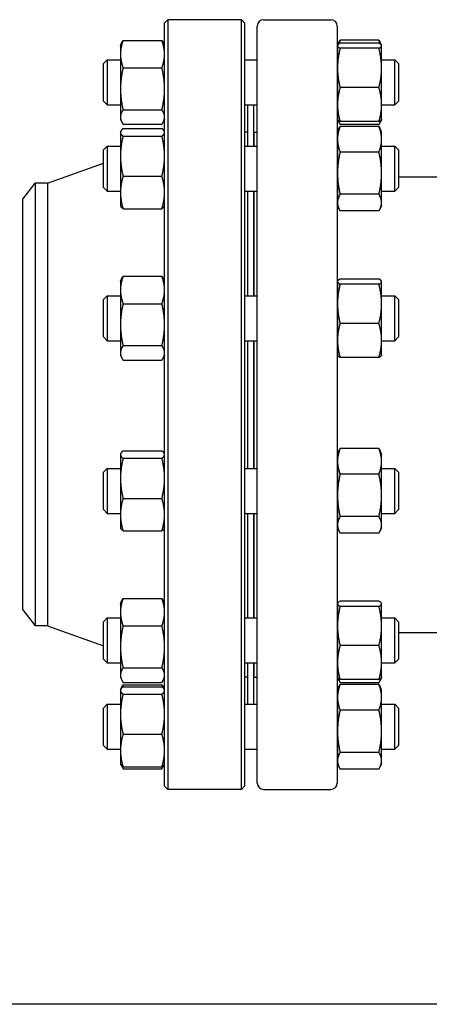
# Model space of a CAD drawing. Header units: inches. Extents: x 24 to 1128, y -94 to 748.
# Tile 441 of 546: x 933 to 941, y 292 to 311. Entities that reach past the tile are written whole.
import ezdxf

# ---------------------------------------------------------------- set-up
doc = ezdxf.new("R2010")
doc.units = ezdxf.units.IN
doc.header["$LTSCALE"] = 32
doc.header["$MEASUREMENT"] = 0
doc.layers.add('Visible (ANSI)', color=7, linetype='Continuous', lineweight=30)

msp = doc.modelspace()

# ---------------------------------------------------------------- linework, layer by layer
at = {"layer": 'Visible (ANSI)'}
for p, q in [((935.44666, 311.37537), (935.50916, 311.43787)), ((936.94416, 311.43787), (935.50916, 311.43787)), ((935.50916, 311.43787), (935.50916, 296.43787)), ((937.00666, 311.37537), (936.94416, 311.43787)), ((936.94416, 296.43787), (936.94416, 311.43787)), ((937.37666, 311.43787), (938.68666, 311.43787)), ((935.44666, 296.50037), (935.44666, 311.37537)), ((937.00666, 311.37537), (937.00666, 296.50037)), ((937.25166, 296.56287), (937.25166, 311.31287)), ((938.81166, 311.31287), (938.81166, 296.56287)), ((934.63953, 311.03382), (935.3948, 311.03382)), ((939.6238, 311.04051), (938.86853, 311.04051)), ((934.58766, 310.93539), (934.60901, 310.98118)), ((934.58766, 310.93539), (934.58766, 310.76658)), ((935.44666, 310.93539), (935.42531, 310.98118)), ((938.81666, 310.93539), (938.81915, 310.94073)), ((938.81666, 310.93539), (938.81666, 310.9301)), ((938.81666, 310.9301), (938.81666, 310.49782)), ((938.81915, 310.94073), (938.84573, 310.99773)), ((939.6238, 310.98038), (938.86853, 310.98038)), ((939.6238, 310.87981), (938.86853, 310.87981)), ((939.67318, 310.94073), (939.64659, 310.99773)), ((939.67566, 310.93539), (939.67318, 310.94073)), ((939.67566, 310.9301), (939.67566, 310.93539)), ((939.67566, 310.49782), (939.67566, 310.9301)), ((934.25666, 310.58098), (934.32958, 310.65389)), ((934.32958, 310.65389), (934.32958, 309.77889)), ((934.32958, 310.65389), (934.58766, 310.65389)), ((934.58766, 310.76658), (934.58766, 310.09063)), ((937.00666, 310.65389), (937.25166, 310.65389)), ((938.81166, 310.65389), (938.81666, 310.65389)), ((939.67566, 310.65389), (939.93375, 310.65389)), ((940.00666, 310.58098), (939.93375, 310.65389)), ((939.93375, 309.77889), (939.93375, 310.65389)), ((934.25666, 309.85181), (934.25666, 310.58098)), ((934.63953, 310.49934), (935.3948, 310.49934)), ((938.81666, 310.49782), (938.81666, 309.78411)), ((939.67566, 309.78411), (939.67566, 310.49782)), ((940.00666, 310.58098), (940.00666, 309.85181)), ((934.58766, 310.09063), (934.58766, 309.54044)), ((939.6238, 310.11583), (938.86853, 310.11583)), ((934.25666, 309.85181), (934.32958, 309.77889)), ((934.32958, 309.77889), (934.58766, 309.77889)), ((937.00666, 309.77889), (937.25166, 309.77889)), ((937.06666, 308.97157), (937.06666, 309.77889)), ((937.18666, 308.97157), (937.18666, 309.77889)), ((938.81166, 309.77889), (938.81666, 309.77889)), ((938.81666, 309.78411), (938.81666, 309.49739)), ((939.67566, 309.49739), (939.67566, 309.78411)), ((939.67566, 309.77889), (939.93375, 309.77889)), ((940.00666, 309.85181), (939.93375, 309.77889)), ((934.58766, 309.54044), (934.58766, 309.49739)), ((934.58766, 309.49739), (934.60901, 309.45161)), ((934.63953, 309.68191), (935.3948, 309.68191)), ((935.44666, 309.49739), (935.42531, 309.45161)), ((938.81666, 309.49739), (938.81915, 309.49206)), ((939.67566, 309.49739), (939.67318, 309.49206)), ((934.63953, 309.39896), (935.3948, 309.39896)), ((934.63953, 309.31459), (935.3948, 309.31459)), ((938.81666, 309.25307), (938.84573, 309.31541)), ((938.81915, 309.49206), (938.84573, 309.43505)), ((939.6238, 309.4524), (938.86853, 309.4524)), ((939.6238, 309.39228), (938.86853, 309.39228)), ((939.6238, 309.35818), (938.86853, 309.35818)), ((939.67318, 309.49206), (939.64659, 309.43505)), ((939.67566, 309.25307), (939.64659, 309.31541)), ((934.58766, 309.25307), (934.59291, 309.26433)), ((934.58766, 309.25307), (934.58766, 309.24198)), ((934.58766, 309.24198), (934.58766, 308.77911)), ((934.63953, 309.16937), (935.3948, 309.16937)), ((935.44666, 309.25307), (935.44141, 309.26433)), ((937.06666, 309.24787), (937.00666, 309.24787)), ((937.18666, 309.12787), (937.19166, 309.12787)), ((937.19166, 309.24787), (937.25166, 309.24787)), ((937.19166, 308.97157), (937.19166, 309.24787)), ((938.81666, 309.25307), (938.81666, 309.10861)), ((939.67566, 309.10861), (939.67566, 309.25307)), ((934.25666, 308.89865), (934.32958, 308.97157)), ((934.32958, 308.97157), (934.32958, 308.09657)), ((934.32958, 308.97157), (934.58766, 308.97157)), ((937.00666, 308.97157), (937.25166, 308.97157)), ((938.81166, 308.97157), (938.81666, 308.97157)), ((938.81666, 309.10861), (938.81666, 308.44698)), ((939.67566, 308.44698), (939.67566, 309.10861)), ((939.67566, 308.97157), (939.93375, 308.97157)), ((940.00666, 308.89865), (939.93375, 308.97157)), ((939.93375, 308.09657), (939.93375, 308.97157)), ((934.25666, 308.16949), (934.25666, 308.89865)), ((934.58766, 308.77911), (934.58766, 308.0712)), ((939.6238, 308.85903), (938.86853, 308.85903)), ((940.00666, 308.89865), (940.00666, 308.16949)), ((933.16666, 308.25287), (934.25666, 308.64011)), ((934.63953, 308.38885), (935.3948, 308.38885)), ((938.81666, 308.44698), (938.81666, 307.87243)), ((939.67566, 307.87243), (939.67566, 308.44698)), ((940.00666, 308.37787), (941.28991, 308.37787)), ((932.68666, 307.94037), (932.92645, 308.25287)), ((932.92645, 308.25287), (932.92645, 299.62287)), ((933.16666, 308.25287), (932.92645, 308.25287)), ((933.16666, 308.25287), (933.16666, 299.62287)), ((934.25666, 308.16949), (934.32958, 308.09657)), ((940.00666, 308.16949), (939.93375, 308.09657)), ((934.32958, 308.09657), (934.58766, 308.09657)), ((934.58766, 308.0712), (934.58766, 307.81507)), ((937.00666, 308.09657), (937.25166, 308.09657)), ((937.06666, 306.0577), (937.06666, 308.09657)), ((937.18666, 306.0577), (937.18666, 308.09657)), ((937.19166, 306.0577), (937.19166, 308.09657)), ((938.81166, 308.09657), (938.81666, 308.09657)), ((939.6238, 308.03492), (938.86853, 308.03492)), ((939.67566, 308.09657), (939.93375, 308.09657)), ((932.68666, 299.93537), (932.68666, 307.94037)), ((934.58766, 307.81507), (934.59291, 307.80381)), ((935.44666, 307.81507), (935.44141, 307.80381)), ((938.81666, 307.87243), (938.81666, 307.81507)), ((938.81666, 307.81507), (938.84573, 307.75273)), ((939.67566, 307.81507), (939.64659, 307.75273)), ((939.67566, 307.81507), (939.67566, 307.87243)), ((934.63953, 307.75354), (935.3948, 307.75354)), ((939.6238, 307.70995), (938.86853, 307.70995)), ((934.63953, 306.43763), (935.3948, 306.43763)), ((934.58766, 306.3392), (934.60901, 306.38498)), ((934.58766, 306.3392), (934.58766, 306.17039)), ((935.44666, 306.3392), (935.42531, 306.38498)), ((938.81666, 306.3392), (938.81915, 306.34453)), ((938.81666, 306.3392), (938.81666, 306.3339)), ((938.81666, 306.3339), (938.81666, 305.90163)), ((939.6238, 306.38419), (938.86853, 306.38419)), ((939.6238, 306.28362), (938.86853, 306.28362)), ((939.67566, 306.3392), (939.67318, 306.34453)), ((939.67566, 306.3339), (939.67566, 306.3392)), ((939.67566, 305.90163), (939.67566, 306.3339)), ((934.25666, 305.98478), (934.32958, 306.0577)), ((934.32958, 306.0577), (934.32958, 305.1827)), ((934.32958, 306.0577), (934.58766, 306.0577)), ((934.58766, 306.17039), (934.58766, 305.49443)), ((937.00666, 306.0577), (937.25166, 306.0577)), ((938.81166, 306.0577), (938.81666, 306.0577)), ((939.67566, 306.0577), (939.93375, 306.0577)), ((940.00666, 305.98478), (939.93375, 306.0577)), ((939.93375, 305.1827), (939.93375, 306.0577)), ((934.25666, 305.25562), (934.25666, 305.98478)), ((934.63953, 305.90315), (935.3948, 305.90315)), ((938.81666, 305.90163), (938.81666, 305.18792)), ((939.67566, 305.18792), (939.67566, 305.90163)), ((940.00666, 305.98478), (940.00666, 305.25562)), ((934.58766, 305.49443), (934.58766, 304.94424)), ((939.6238, 305.51963), (938.86853, 305.51963)), ((934.25666, 305.25562), (934.32958, 305.1827)), ((934.32958, 305.1827), (934.58766, 305.1827)), ((934.63953, 305.08572), (935.3948, 305.08572)), ((937.00666, 305.1827), (937.25166, 305.1827)), ((937.06666, 302.69305), (937.06666, 305.1827)), ((937.18666, 302.69305), (937.18666, 305.1827)), ((937.19166, 302.69305), (937.19166, 305.1827)), ((938.81166, 305.1827), (938.81666, 305.1827)), ((938.81666, 305.18792), (938.81666, 304.9012)), ((939.67566, 304.9012), (939.67566, 305.18792)), ((939.67566, 305.1827), (939.93375, 305.1827)), ((940.00666, 305.25562), (939.93375, 305.1827)), ((934.58766, 304.94424), (934.58766, 304.9012)), ((934.58766, 304.9012), (934.60901, 304.85541)), ((935.44666, 304.9012), (935.42531, 304.85541)), ((938.81666, 304.9012), (938.81915, 304.89586)), ((939.67566, 304.9012), (939.67318, 304.89586)), ((934.63953, 304.80277), (935.3948, 304.80277)), ((939.6238, 304.85621), (938.86853, 304.85621)), ((934.58766, 302.97455), (934.59291, 302.98581)), ((934.58766, 302.97455), (934.58766, 302.96347)), ((934.63953, 303.03608), (935.3948, 303.03608)), ((935.44666, 302.97455), (935.44141, 302.98581)), ((938.81666, 302.97455), (938.84573, 303.03689)), ((938.81666, 302.97455), (938.81666, 302.83009)), ((939.6238, 303.07967), (938.86853, 303.07967)), ((939.67566, 302.97455), (939.64659, 303.03689)), ((939.67566, 302.83009), (939.67566, 302.97455)), ((934.58766, 302.96347), (934.58766, 302.50059)), ((934.63953, 302.89086), (935.3948, 302.89086)), ((938.81666, 302.83009), (938.81666, 302.16846)), ((939.67566, 302.16846), (939.67566, 302.83009)), ((934.25666, 302.62013), (934.32958, 302.69305)), ((934.25666, 301.89097), (934.25666, 302.62013)), ((934.32958, 302.69305), (934.32958, 301.81805)), ((934.32958, 302.69305), (934.58766, 302.69305)), ((937.00666, 302.69305), (937.25166, 302.69305)), ((938.81166, 302.69305), (938.81666, 302.69305)), ((939.67566, 302.69305), (939.93375, 302.69305)), ((940.00666, 302.62013), (939.93375, 302.69305)), ((939.93375, 301.81805), (939.93375, 302.69305)), ((940.00666, 302.62013), (940.00666, 301.89097)), ((934.58766, 302.50059), (934.58766, 301.79268)), ((939.6238, 302.58052), (938.86853, 302.58052)), ((934.63953, 302.11033), (935.3948, 302.11033)), ((938.81666, 302.16846), (938.81666, 301.59392)), ((939.67566, 301.59392), (939.67566, 302.16846)), ((934.25666, 301.89097), (934.32958, 301.81805)), ((940.00666, 301.89097), (939.93375, 301.81805)), ((934.32958, 301.81805), (934.58766, 301.81805)), ((934.58766, 301.79268), (934.58766, 301.53655)), ((937.00666, 301.81805), (937.25166, 301.81805)), ((937.06666, 299.77918), (937.06666, 301.81805)), ((937.18666, 299.77918), (937.18666, 301.81805)), ((937.19166, 299.77918), (937.19166, 301.81805)), ((938.81166, 301.81805), (938.81666, 301.81805)), ((939.6238, 301.7564), (938.86853, 301.7564)), ((939.67566, 301.81805), (939.93375, 301.81805)), ((934.58766, 301.53655), (934.59291, 301.52529)), ((934.63953, 301.47503), (935.3948, 301.47503)), ((935.44666, 301.53655), (935.44141, 301.52529)), ((938.81666, 301.59392), (938.81666, 301.53655)), ((938.81666, 301.53655), (938.84573, 301.47421)), ((939.67566, 301.53655), (939.64659, 301.47421)), ((939.67566, 301.53655), (939.67566, 301.59392)), ((939.6238, 301.43143), (938.86853, 301.43143)), ((934.58766, 300.06068), (934.60901, 300.10647)), ((934.63953, 300.15911), (935.3948, 300.15911)), ((935.44666, 300.06068), (935.42531, 300.10647)), ((939.6238, 300.10567), (938.86853, 300.10567)), ((932.68666, 299.93537), (932.92645, 299.62287)), ((934.58766, 300.06068), (934.58766, 299.89187)), ((938.81666, 300.06068), (938.81915, 300.06601)), ((938.81666, 300.06068), (938.81666, 300.05539)), ((938.81666, 300.05539), (938.81666, 299.62311)), ((939.6238, 300.0051), (938.86853, 300.0051)), ((939.67566, 300.06068), (939.67318, 300.06601)), ((939.67566, 300.05539), (939.67566, 300.06068)), ((939.67566, 299.62311), (939.67566, 300.05539)), ((934.25666, 299.70626), (934.32958, 299.77918)), ((934.32958, 299.77918), (934.32958, 298.90418)), ((934.32958, 299.77918), (934.58766, 299.77918)), ((934.58766, 299.89187), (934.58766, 299.21592)), ((937.00666, 299.77918), (937.25166, 299.77918)), ((938.81166, 299.77918), (938.81666, 299.77918)), ((939.67566, 299.77918), (939.93375, 299.77918)), ((940.00666, 299.70626), (939.93375, 299.77918)), ((939.93375, 298.90418), (939.93375, 299.77918)), ((933.16666, 299.62287), (932.92645, 299.62287)), ((933.16666, 299.62287), (934.25666, 299.23564)), ((934.25666, 298.9771), (934.25666, 299.70626)), ((934.63953, 299.62463), (935.3948, 299.62463)), ((938.81666, 299.62311), (938.81666, 298.9094)), ((939.67566, 298.9094), (939.67566, 299.62311)), ((940.00666, 299.70626), (940.00666, 298.9771)), ((940.00666, 299.49787), (941.28439, 299.49787)), ((934.58766, 299.21592), (934.58766, 298.66573)), ((939.6238, 299.24111), (938.86853, 299.24111)), ((934.25666, 298.9771), (934.32958, 298.90418)), ((940.00666, 298.9771), (939.93375, 298.90418)), ((934.32958, 298.90418), (934.58766, 298.90418)), ((934.63953, 298.8072), (935.3948, 298.8072)), ((937.00666, 298.90418), (937.25166, 298.90418)), ((937.06666, 298.09686), (937.06666, 298.90418)), ((937.18666, 298.09686), (937.18666, 298.90418)), ((937.19166, 298.62787), (937.19166, 298.90418)), ((938.81166, 298.90418), (938.81666, 298.90418)), ((938.81666, 298.9094), (938.81666, 298.62268)), ((939.67566, 298.62268), (939.67566, 298.9094)), ((939.67566, 298.90418), (939.93375, 298.90418)), ((934.58766, 298.66573), (934.58766, 298.62268)), ((934.58766, 298.62268), (934.60901, 298.57689)), ((935.44666, 298.62268), (935.42531, 298.57689)), ((937.06666, 298.62787), (937.00666, 298.62787)), ((937.18666, 298.74787), (937.19166, 298.74787)), ((937.19166, 298.62787), (937.25166, 298.62787)), ((938.81666, 298.62268), (938.81915, 298.61735)), ((938.81915, 298.61735), (938.84573, 298.56034)), ((939.6238, 298.57769), (938.86853, 298.57769)), ((939.67318, 298.61735), (939.64659, 298.56034)), ((939.67566, 298.62268), (939.67318, 298.61735)), ((934.58766, 298.37836), (934.59291, 298.38961)), ((934.58766, 298.37836), (934.58766, 298.36727)), ((934.58766, 298.36727), (934.58766, 297.9044)), ((934.59291, 298.38961), (934.60901, 298.42414)), ((934.63953, 298.52425), (935.3948, 298.52425)), ((934.63953, 298.47679), (935.3948, 298.47679)), ((934.63953, 298.43988), (935.3948, 298.43988)), ((935.44141, 298.38961), (935.42531, 298.42414)), ((935.44666, 298.37836), (935.44141, 298.38961)), ((938.81666, 298.37836), (938.84573, 298.4407)), ((938.81666, 298.37836), (938.81666, 298.2339)), ((939.6238, 298.51756), (938.86853, 298.51756)), ((939.6238, 298.48347), (938.86853, 298.48347)), ((939.67566, 298.37836), (939.64659, 298.4407)), ((939.67566, 298.2339), (939.67566, 298.37836)), ((934.63953, 298.29466), (935.3948, 298.29466)), ((938.81666, 298.2339), (938.81666, 297.57226)), ((939.67566, 297.57226), (939.67566, 298.2339)), ((934.25666, 298.02394), (934.32958, 298.09686)), ((934.25666, 297.29477), (934.25666, 298.02394)), ((934.32958, 298.09686), (934.32958, 297.22186)), ((934.32958, 298.09686), (934.58766, 298.09686)), ((937.00666, 298.09686), (937.25166, 298.09686)), ((938.81166, 298.09686), (938.81666, 298.09686)), ((939.6238, 297.98432), (938.86853, 297.98432)), ((939.67566, 298.09686), (939.93375, 298.09686)), ((940.00666, 298.02394), (939.93375, 298.09686)), ((939.93375, 297.22186), (939.93375, 298.09686)), ((940.00666, 298.02394), (940.00666, 297.29477)), ((934.58766, 297.9044), (934.58766, 297.19648)), ((934.63953, 297.51414), (935.3948, 297.51414)), ((938.81666, 297.57226), (938.81666, 296.99772)), ((939.67566, 296.99772), (939.67566, 297.57226)), ((934.25666, 297.29477), (934.32958, 297.22186)), ((934.32958, 297.22186), (934.58766, 297.22186)), ((937.00666, 297.22186), (937.25166, 297.22186)), ((938.81166, 297.22186), (938.81666, 297.22186)), ((939.67566, 297.22186), (939.93375, 297.22186)), ((940.00666, 297.29477), (939.93375, 297.22186)), ((934.58766, 297.19648), (934.58766, 296.94036)), ((939.6238, 297.16021), (938.86853, 297.16021)), ((934.58766, 296.94036), (934.59291, 296.9291)), ((934.59291, 296.9291), (934.60901, 296.89457)), ((934.63953, 296.87883), (935.3948, 296.87883)), ((934.63953, 296.84193), (935.3948, 296.84193)), ((935.44141, 296.9291), (935.42531, 296.89457)), ((935.44666, 296.94036), (935.44141, 296.9291)), ((938.81666, 296.99772), (938.81666, 296.94036)), ((938.81666, 296.94036), (938.84573, 296.87802)), ((939.6238, 296.83524), (938.86853, 296.83524)), ((939.67566, 296.94036), (939.64659, 296.87802)), ((939.67566, 296.94036), (939.67566, 296.99772)), ((935.44666, 296.50037), (935.50916, 296.43787)), ((937.00666, 296.50037), (936.94416, 296.43787)), ((936.94416, 296.43787), (935.50916, 296.43787)), ((937.37666, 296.43787), (938.68666, 296.43787)), ((974.37916, 292.25037), (917.97407, 292.25037))]:
    msp.add_line(p, q, dxfattribs=at)
for centre, radius, start, end in [((937.37666, 311.31287), 0.125, 90, 180), ((938.68666, 311.31287), 0.125, 0, 90), ((935.07166, 309.32761), 0.375, 350.315404, 0), ((935.07166, 298.54814), 0.375, 0, 9.684496), ((937.37666, 296.56287), 0.125, 180, 270), ((938.68666, 296.56287), 0.125, 270, 0)]:
    msp.add_arc(centre, radius, start, end, dxfattribs=at)
for points, weights in [([(934.63953, 311.03382), (934.58766, 310.89061), (934.58766, 310.76658)], [1, 1.0379548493, 1]), ([(934.60901, 310.98118), (934.62078, 311.00642), (934.63953, 311.03382)], [1.01733426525, 1.01339325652, 1]), ([(935.3948, 311.03382), (935.41354, 311.00642), (935.42531, 310.98118)], [1, 1.01339325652, 1.01733426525]), ([(935.44666, 310.76658), (935.44666, 310.89061), (935.3948, 311.03382)], [1, 1.0379548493, 1]), ([(938.86853, 311.04051), (938.85343, 311.00157), (938.84289, 310.96521)], [1, 1.01076049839, 1.01541962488]), ([(938.84573, 310.99773), (938.8554, 311.01847), (938.86853, 311.04051)], [1.01408417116, 1.00934096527, 1]), ([(939.64944, 310.96521), (939.6389, 311.00157), (939.6238, 311.04051)], [1.01541962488, 1.01076049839, 1]), ([(939.6238, 311.04051), (939.63692, 311.01847), (939.64659, 310.99773)], [1, 1.00934096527, 1.01408417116]), ([(938.86853, 310.98038), (938.81666, 310.95343), (938.81666, 310.9301)], [1, 1.0379548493, 1]), ([(938.81666, 310.9301), (938.81666, 310.90676), (938.86853, 310.87981)], [1, 1.0379548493, 1]), ([(938.86853, 310.87981), (938.81666, 310.6751), (938.81666, 310.49782)], [1, 1.0379548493, 1]), ([(939.67566, 310.9301), (939.67566, 310.95343), (939.6238, 310.98038)], [1, 1.0379548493, 1]), ([(939.6238, 310.87981), (939.67566, 310.90676), (939.67566, 310.9301)], [1, 1.0379548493, 1]), ([(939.67566, 310.49782), (939.67566, 310.6751), (939.6238, 310.87981)], [1, 1.0379548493, 1]), ([(934.58766, 310.76658), (934.58766, 310.64256), (934.63953, 310.49934)], [1, 1.0379548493, 1]), ([(935.3948, 310.49934), (935.44666, 310.64256), (935.44666, 310.76658)], [1, 1.0379548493, 1]), ([(934.63953, 310.49934), (934.58766, 310.28031), (934.58766, 310.09063)], [1, 1.0379548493, 1]), ([(935.44666, 310.09063), (935.44666, 310.28031), (935.3948, 310.49934)], [1, 1.0379548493, 1]), ([(938.81666, 310.49782), (938.81666, 310.32054), (938.86853, 310.11583)], [1, 1.0379548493, 1]), ([(939.6238, 310.11583), (939.67566, 310.32054), (939.67566, 310.49782)], [1, 1.0379548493, 1]), ([(934.58766, 310.09063), (934.58766, 309.90094), (934.63953, 309.68191)], [1, 1.0379548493, 1]), ([(935.3948, 309.68191), (935.44666, 309.90094), (935.44666, 310.09063)], [1, 1.0379548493, 1]), ([(938.86853, 310.11583), (938.81666, 309.93806), (938.81666, 309.78411)], [1, 1.0379548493, 1]), ([(939.67566, 309.78411), (939.67566, 309.93806), (939.6238, 310.11583)], [1, 1.0379548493, 1]), ([(938.81666, 309.78411), (938.81666, 309.63017), (938.86853, 309.4524)], [1, 1.0379548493, 1]), ([(939.6238, 309.4524), (939.67566, 309.63017), (939.67566, 309.78411)], [1, 1.0379548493, 1]), ([(934.63953, 309.68191), (934.58766, 309.6061), (934.58766, 309.54044)], [1, 1.0379548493, 1]), ([(934.58766, 309.54044), (934.58766, 309.47478), (934.63953, 309.39896)], [1, 1.0379548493, 1]), ([(935.44666, 309.54044), (935.44666, 309.6061), (935.3948, 309.68191)], [1, 1.0379548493, 1]), ([(935.3948, 309.39896), (935.44666, 309.47478), (935.44666, 309.54044)], [1, 1.0379548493, 1]), ([(934.63953, 309.31459), (934.58766, 309.27568), (934.58766, 309.24198)], [1, 1.0379548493, 1]), ([(935.44666, 309.24198), (935.44666, 309.27568), (935.3948, 309.31459)], [1, 1.0379548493, 1]), ([(938.86853, 309.35818), (938.81666, 309.22444), (938.81666, 309.10861)], [1, 1.0379548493, 1]), ([(938.86853, 309.4524), (938.82777, 309.47358), (938.81915, 309.49206)], [1, 1.02958951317, 1.01304319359]), ([(938.82849, 309.47935), (938.84118, 309.43819), (938.86853, 309.39228)], [1.01895290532, 1.01965956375, 1]), ([(938.84573, 309.31541), (938.8554, 309.33615), (938.86853, 309.35818)], [1.01408417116, 1.00934096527, 1]), ([(939.67318, 309.49206), (939.66456, 309.47358), (939.6238, 309.4524)], [1.01304319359, 1.02958951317, 1]), ([(939.6238, 309.39228), (939.65114, 309.43819), (939.66384, 309.47935)], [1, 1.01965956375, 1.01895290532]), ([(939.67566, 309.10861), (939.67566, 309.22444), (939.6238, 309.35818)], [1, 1.0379548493, 1]), ([(939.6238, 309.35818), (939.63692, 309.33615), (939.64659, 309.31541)], [1, 1.00934096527, 1.01408417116]), ([(934.58766, 309.24198), (934.58766, 309.20829), (934.63953, 309.16937)], [1, 1.0379548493, 1]), ([(934.63953, 309.16937), (934.58766, 308.96023), (934.58766, 308.77911)], [1, 1.0379548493, 1]), ([(935.3948, 309.16937), (935.44666, 309.20829), (935.44666, 309.24198)], [1, 1.0379548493, 1]), ([(935.44666, 308.77911), (935.44666, 308.96023), (935.3948, 309.16937)], [1, 1.0379548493, 1]), ([(938.81666, 309.10861), (938.81666, 308.99278), (938.86853, 308.85903)], [1, 1.0379548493, 1]), ([(939.6238, 308.85903), (939.67566, 308.99278), (939.67566, 309.10861)], [1, 1.0379548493, 1]), ([(934.58766, 308.77911), (934.58766, 308.59799), (934.63953, 308.38885)], [1, 1.0379548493, 1]), ([(935.3948, 308.38885), (935.44666, 308.59799), (935.44666, 308.77911)], [1, 1.0379548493, 1]), ([(938.86853, 308.85903), (938.81666, 308.63821), (938.81666, 308.44698)], [1, 1.0379548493, 1]), ([(939.67566, 308.44698), (939.67566, 308.63821), (939.6238, 308.85903)], [1, 1.0379548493, 1]), ([(934.63953, 308.38885), (934.58766, 308.21862), (934.58766, 308.0712)], [1, 1.0379548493, 1]), ([(935.44666, 308.0712), (935.44666, 308.21862), (935.3948, 308.38885)], [1, 1.0379548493, 1]), ([(938.81666, 308.44698), (938.81666, 308.25574), (938.86853, 308.03492)], [1, 1.0379548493, 1]), ([(939.6238, 308.03492), (939.67566, 308.25574), (939.67566, 308.44698)], [1, 1.0379548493, 1]), ([(934.58766, 308.0712), (934.58766, 307.92377), (934.63953, 307.75354)], [1, 1.0379548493, 1]), ([(935.3948, 307.75354), (935.44666, 307.92377), (935.44666, 308.0712)], [1, 1.0379548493, 1]), ([(938.86853, 308.03492), (938.81666, 307.94784), (938.81666, 307.87243)], [1, 1.0379548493, 1]), ([(939.67566, 307.87243), (939.67566, 307.94784), (939.6238, 308.03492)], [1, 1.0379548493, 1]), ([(934.63953, 307.75354), (934.60388, 307.78029), (934.59291, 307.80381)], [1, 1.02578038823, 1.01653872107]), ([(935.44141, 307.80381), (935.43044, 307.78029), (935.3948, 307.75354)], [1.01653872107, 1.02578038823, 1]), ([(938.81666, 307.87243), (938.81666, 307.79703), (938.86853, 307.70995)], [1, 1.0379548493, 1]), ([(939.6238, 307.70995), (939.67566, 307.79703), (939.67566, 307.87243)], [1, 1.0379548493, 1]), ([(934.63953, 306.43763), (934.58766, 306.29442), (934.58766, 306.17039)], [1, 1.0379548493, 1]), ([(934.60901, 306.38498), (934.62078, 306.41023), (934.63953, 306.43763)], [1.01733426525, 1.01339325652, 1]), ([(935.3948, 306.43763), (935.41354, 306.41023), (935.42531, 306.38498)], [1, 1.01339325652, 1.01733426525]), ([(935.44666, 306.17039), (935.44666, 306.29442), (935.3948, 306.43763)], [1, 1.0379548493, 1]), ([(938.86853, 306.38419), (938.81666, 306.35724), (938.81666, 306.3339)], [1, 1.0379548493, 1]), ([(938.81666, 306.3339), (938.81666, 306.31057), (938.86853, 306.28362)], [1, 1.0379548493, 1]), ([(938.86853, 306.28362), (938.81666, 306.07891), (938.81666, 305.90163)], [1, 1.0379548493, 1]), ([(939.67566, 306.3339), (939.67566, 306.35724), (939.6238, 306.38419)], [1, 1.0379548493, 1]), ([(939.6238, 306.28362), (939.67566, 306.31057), (939.67566, 306.3339)], [1, 1.0379548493, 1]), ([(939.67566, 305.90163), (939.67566, 306.07891), (939.6238, 306.28362)], [1, 1.0379548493, 1]), ([(934.58766, 306.17039), (934.58766, 306.04636), (934.63953, 305.90315)], [1, 1.0379548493, 1]), ([(935.3948, 305.90315), (935.44666, 306.04636), (935.44666, 306.17039)], [1, 1.0379548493, 1]), ([(934.63953, 305.90315), (934.58766, 305.68412), (934.58766, 305.49443)], [1, 1.0379548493, 1]), ([(935.44666, 305.49443), (935.44666, 305.68412), (935.3948, 305.90315)], [1, 1.0379548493, 1]), ([(938.81666, 305.90163), (938.81666, 305.72434), (938.86853, 305.51963)], [1, 1.0379548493, 1]), ([(939.6238, 305.51963), (939.67566, 305.72434), (939.67566, 305.90163)], [1, 1.0379548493, 1]), ([(934.58766, 305.49443), (934.58766, 305.30475), (934.63953, 305.08572)], [1, 1.0379548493, 1]), ([(935.3948, 305.08572), (935.44666, 305.30475), (935.44666, 305.49443)], [1, 1.0379548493, 1]), ([(938.86853, 305.51963), (938.81666, 305.34187), (938.81666, 305.18792)], [1, 1.0379548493, 1]), ([(939.67566, 305.18792), (939.67566, 305.34187), (939.6238, 305.51963)], [1, 1.0379548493, 1]), ([(934.63953, 305.08572), (934.58766, 305.0099), (934.58766, 304.94424)], [1, 1.0379548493, 1]), ([(935.44666, 304.94424), (935.44666, 305.0099), (935.3948, 305.08572)], [1, 1.0379548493, 1]), ([(938.81666, 305.18792), (938.81666, 305.03397), (938.86853, 304.85621)], [1, 1.0379548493, 1]), ([(939.6238, 304.85621), (939.67566, 305.03397), (939.67566, 305.18792)], [1, 1.0379548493, 1]), ([(934.58766, 304.94424), (934.58766, 304.87858), (934.63953, 304.80277)], [1, 1.0379548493, 1]), ([(935.3948, 304.80277), (935.44666, 304.87858), (935.44666, 304.94424)], [1, 1.0379548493, 1]), ([(938.86853, 304.85621), (938.82777, 304.87739), (938.81915, 304.89586)], [1, 1.02958951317, 1.01304319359]), ([(939.67318, 304.89586), (939.66456, 304.87739), (939.6238, 304.85621)], [1.01304319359, 1.02958951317, 1]), ([(934.63953, 303.03608), (934.58766, 302.99716), (934.58766, 302.96347)], [1, 1.0379548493, 1]), ([(935.44666, 302.96347), (935.44666, 302.99716), (935.3948, 303.03608)], [1, 1.0379548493, 1]), ([(938.86853, 303.07967), (938.81666, 302.94592), (938.81666, 302.83009)], [1, 1.0379548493, 1]), ([(938.84573, 303.03689), (938.8554, 303.05763), (938.86853, 303.07967)], [1.01408417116, 1.00934096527, 1]), ([(939.67566, 302.83009), (939.67566, 302.94592), (939.6238, 303.07967)], [1, 1.0379548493, 1]), ([(939.6238, 303.07967), (939.63692, 303.05763), (939.64659, 303.03689)], [1, 1.00934096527, 1.01408417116]), ([(934.58766, 302.96347), (934.58766, 302.92977), (934.63953, 302.89086)], [1, 1.0379548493, 1]), ([(934.63953, 302.89086), (934.58766, 302.68172), (934.58766, 302.50059)], [1, 1.0379548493, 1]), ([(935.3948, 302.89086), (935.44666, 302.92977), (935.44666, 302.96347)], [1, 1.0379548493, 1]), ([(935.44666, 302.50059), (935.44666, 302.68172), (935.3948, 302.89086)], [1, 1.0379548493, 1]), ([(938.81666, 302.83009), (938.81666, 302.71426), (938.86853, 302.58052)], [1, 1.0379548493, 1]), ([(939.6238, 302.58052), (939.67566, 302.71426), (939.67566, 302.83009)], [1, 1.0379548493, 1]), ([(934.58766, 302.50059), (934.58766, 302.31947), (934.63953, 302.11033)], [1, 1.0379548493, 1]), ([(935.3948, 302.11033), (935.44666, 302.31947), (935.44666, 302.50059)], [1, 1.0379548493, 1]), ([(938.86853, 302.58052), (938.81666, 302.35969), (938.81666, 302.16846)], [1, 1.0379548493, 1]), ([(939.67566, 302.16846), (939.67566, 302.35969), (939.6238, 302.58052)], [1, 1.0379548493, 1]), ([(934.63953, 302.11033), (934.58766, 301.9401), (934.58766, 301.79268)], [1, 1.0379548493, 1]), ([(935.44666, 301.79268), (935.44666, 301.9401), (935.3948, 302.11033)], [1, 1.0379548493, 1]), ([(938.81666, 302.16846), (938.81666, 301.97722), (938.86853, 301.7564)], [1, 1.0379548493, 1]), ([(939.6238, 301.7564), (939.67566, 301.97722), (939.67566, 302.16846)], [1, 1.0379548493, 1]), ([(934.58766, 301.79268), (934.58766, 301.64526), (934.63953, 301.47503)], [1, 1.0379548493, 1]), ([(935.3948, 301.47503), (935.44666, 301.64526), (935.44666, 301.79268)], [1, 1.0379548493, 1]), ([(938.86853, 301.7564), (938.81666, 301.66933), (938.81666, 301.59392)], [1, 1.0379548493, 1]), ([(939.67566, 301.59392), (939.67566, 301.66933), (939.6238, 301.7564)], [1, 1.0379548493, 1]), ([(934.63953, 301.47503), (934.60388, 301.50177), (934.59291, 301.52529)], [1, 1.02578038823, 1.01653872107]), ([(935.44141, 301.52529), (935.43044, 301.50177), (935.3948, 301.47503)], [1.01653872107, 1.02578038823, 1]), ([(938.81666, 301.59392), (938.81666, 301.51851), (938.86853, 301.43143)], [1, 1.0379548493, 1]), ([(939.6238, 301.43143), (939.67566, 301.51851), (939.67566, 301.59392)], [1, 1.0379548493, 1]), ([(934.63953, 300.15911), (934.58766, 300.0159), (934.58766, 299.89187)], [1, 1.0379548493, 1]), ([(934.60901, 300.10647), (934.62078, 300.13171), (934.63953, 300.15911)], [1.01733426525, 1.01339325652, 1]), ([(935.3948, 300.15911), (935.41354, 300.13171), (935.42531, 300.10647)], [1, 1.01339325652, 1.01733426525]), ([(935.44666, 299.89187), (935.44666, 300.0159), (935.3948, 300.15911)], [1, 1.0379548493, 1]), ([(938.86853, 300.10567), (938.81666, 300.07872), (938.81666, 300.05539)], [1, 1.0379548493, 1]), ([(939.67566, 300.05539), (939.67566, 300.07872), (939.6238, 300.10567)], [1, 1.0379548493, 1]), ([(938.81666, 300.05539), (938.81666, 300.03205), (938.86853, 300.0051)], [1, 1.0379548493, 1]), ([(938.86853, 300.0051), (938.81666, 299.80039), (938.81666, 299.62311)], [1, 1.0379548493, 1]), ([(939.6238, 300.0051), (939.67566, 300.03205), (939.67566, 300.05539)], [1, 1.0379548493, 1]), ([(939.67566, 299.62311), (939.67566, 299.80039), (939.6238, 300.0051)], [1, 1.0379548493, 1]), ([(934.58766, 299.89187), (934.58766, 299.76785), (934.63953, 299.62463)], [1, 1.0379548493, 1]), ([(935.3948, 299.62463), (935.44666, 299.76785), (935.44666, 299.89187)], [1, 1.0379548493, 1]), ([(934.63953, 299.62463), (934.58766, 299.4056), (934.58766, 299.21592)], [1, 1.0379548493, 1]), ([(935.44666, 299.21592), (935.44666, 299.4056), (935.3948, 299.62463)], [1, 1.0379548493, 1]), ([(938.81666, 299.62311), (938.81666, 299.44582), (938.86853, 299.24111)], [1, 1.0379548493, 1]), ([(939.6238, 299.24111), (939.67566, 299.44582), (939.67566, 299.62311)], [1, 1.0379548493, 1]), ([(934.58766, 299.21592), (934.58766, 299.02623), (934.63953, 298.8072)], [1, 1.0379548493, 1]), ([(935.3948, 298.8072), (935.44666, 299.02623), (935.44666, 299.21592)], [1, 1.0379548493, 1]), ([(938.86853, 299.24111), (938.81666, 299.06335), (938.81666, 298.9094)], [1, 1.0379548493, 1]), ([(939.67566, 298.9094), (939.67566, 299.06335), (939.6238, 299.24111)], [1, 1.0379548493, 1]), ([(934.63953, 298.8072), (934.58766, 298.73138), (934.58766, 298.66573)], [1, 1.0379548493, 1]), ([(935.44666, 298.66573), (935.44666, 298.73138), (935.3948, 298.8072)], [1, 1.0379548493, 1]), ([(938.81666, 298.9094), (938.81666, 298.75545), (938.86853, 298.57769)], [1, 1.0379548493, 1]), ([(939.6238, 298.57769), (939.67566, 298.75545), (939.67566, 298.9094)], [1, 1.0379548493, 1]), ([(934.58766, 298.66573), (934.58766, 298.60007), (934.63953, 298.52425)], [1, 1.0379548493, 1]), ([(935.3948, 298.52425), (935.44666, 298.60007), (935.44666, 298.66573)], [1, 1.0379548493, 1]), ([(938.86853, 298.57769), (938.82777, 298.59887), (938.81915, 298.61735)], [1, 1.02958951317, 1.01304319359]), ([(938.82849, 298.60464), (938.84118, 298.56348), (938.86853, 298.51756)], [1.01895290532, 1.01965956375, 1]), ([(939.67318, 298.61735), (939.66456, 298.59887), (939.6238, 298.57769)], [1.01304319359, 1.02958951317, 1]), ([(939.6238, 298.51756), (939.65114, 298.56348), (939.66384, 298.60464)], [1, 1.01965956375, 1.01895290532]), ([(934.63953, 298.43988), (934.58766, 298.40097), (934.58766, 298.36727)], [1, 1.0379548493, 1]), ([(934.58766, 298.36727), (934.58766, 298.33357), (934.63953, 298.29466)], [1, 1.0379548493, 1]), ([(934.60901, 298.42414), (934.62078, 298.44939), (934.63953, 298.47679)], [1.01733426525, 1.01339325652, 1]), ([(934.63953, 298.47679), (934.63015, 298.45088), (934.62255, 298.42611)], [1, 1.00665836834, 1.01098059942]), ([(935.41178, 298.42611), (935.40418, 298.45088), (935.3948, 298.47679)], [1.01098059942, 1.00665836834, 1]), ([(935.3948, 298.47679), (935.41354, 298.44939), (935.42531, 298.42414)], [1, 1.01339325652, 1.01733426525]), ([(935.44666, 298.36727), (935.44666, 298.40097), (935.3948, 298.43988)], [1, 1.0379548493, 1]), ([(935.3948, 298.29466), (935.44666, 298.33357), (935.44666, 298.36727)], [1, 1.0379548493, 1]), ([(938.86853, 298.48347), (938.81666, 298.34973), (938.81666, 298.2339)], [1, 1.0379548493, 1]), ([(938.84573, 298.4407), (938.8554, 298.46144), (938.86853, 298.48347)], [1.01408417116, 1.00934096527, 1]), ([(939.67566, 298.2339), (939.67566, 298.34973), (939.6238, 298.48347)], [1, 1.0379548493, 1]), ([(939.6238, 298.48347), (939.63692, 298.46144), (939.64659, 298.4407)], [1, 1.00934096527, 1.01408417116]), ([(934.63953, 298.29466), (934.58766, 298.08552), (934.58766, 297.9044)], [1, 1.0379548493, 1]), ([(935.44666, 297.9044), (935.44666, 298.08552), (935.3948, 298.29466)], [1, 1.0379548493, 1]), ([(938.81666, 298.2339), (938.81666, 298.11807), (938.86853, 297.98432)], [1, 1.0379548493, 1]), ([(939.6238, 297.98432), (939.67566, 298.11807), (939.67566, 298.2339)], [1, 1.0379548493, 1]), ([(938.86853, 297.98432), (938.81666, 297.7635), (938.81666, 297.57226)], [1, 1.0379548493, 1]), ([(939.67566, 297.57226), (939.67566, 297.7635), (939.6238, 297.98432)], [1, 1.0379548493, 1]), ([(934.58766, 297.9044), (934.58766, 297.72328), (934.63953, 297.51414)], [1, 1.0379548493, 1]), ([(935.3948, 297.51414), (935.44666, 297.72328), (935.44666, 297.9044)], [1, 1.0379548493, 1]), ([(934.63953, 297.51414), (934.58766, 297.34391), (934.58766, 297.19648)], [1, 1.0379548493, 1]), ([(935.44666, 297.19648), (935.44666, 297.34391), (935.3948, 297.51414)], [1, 1.0379548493, 1]), ([(938.81666, 297.57226), (938.81666, 297.38103), (938.86853, 297.16021)], [1, 1.0379548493, 1]), ([(939.6238, 297.16021), (939.67566, 297.38103), (939.67566, 297.57226)], [1, 1.0379548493, 1]), ([(934.58766, 297.19648), (934.58766, 297.04906), (934.63953, 296.87883)], [1, 1.0379548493, 1]), ([(935.3948, 296.87883), (935.44666, 297.04906), (935.44666, 297.19648)], [1, 1.0379548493, 1]), ([(938.86853, 297.16021), (938.81666, 297.07313), (938.81666, 296.99772)], [1, 1.0379548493, 1]), ([(939.67566, 296.99772), (939.67566, 297.07313), (939.6238, 297.16021)], [1, 1.0379548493, 1]), ([(934.63953, 296.87883), (934.60388, 296.90558), (934.59291, 296.9291)], [1, 1.02578038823, 1.01653872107]), ([(934.59949, 296.91774), (934.61218, 296.8819), (934.63953, 296.84193)], [1.01895290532, 1.01965956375, 1]), ([(935.44141, 296.9291), (935.43044, 296.90558), (935.3948, 296.87883)], [1.01653872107, 1.02578038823, 1]), ([(935.3948, 296.84193), (935.42214, 296.8819), (935.43484, 296.91774)], [1, 1.01965956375, 1.01895290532]), ([(938.81666, 296.99772), (938.81666, 296.92231), (938.86853, 296.83524)], [1, 1.0379548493, 1]), ([(939.6238, 296.83524), (939.67566, 296.92231), (939.67566, 296.99772)], [1, 1.0379548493, 1])]:
    msp.add_rational_spline(points, weights, degree=2, dxfattribs=at)

doc.saveas('drawing.dxf')
